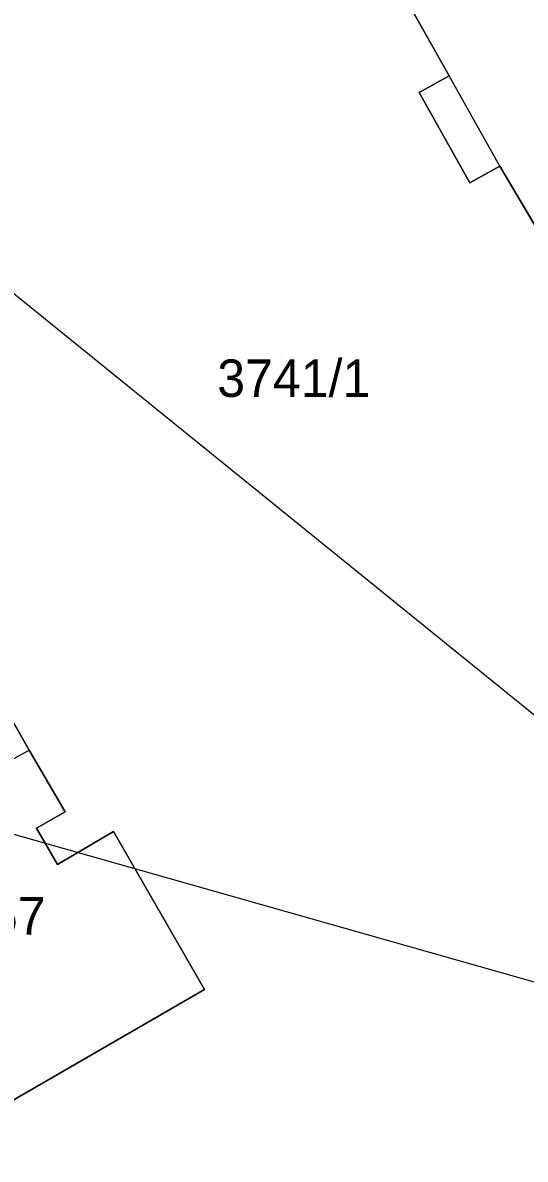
# Model space of a CAD drawing. Extents: x -262715 to -259381, y -1237238 to -1231182.
# Drawn here: x -261758.5 to -261731.6, y -1235210 to -1235149.3 of the extents above; entities that cross this region are included whole.
import ezdxf

# ---------------------------------------------------------------- set-up
doc = ezdxf.new("R2010")
doc.units = 0
for name, color, linetype in [('body_kn', 7, 'Continuous'), ('kladpar_druhypozemkov', 7, 'Continuous'), ('kladpar_hranice', 7, 'Continuous'), ('kladpar_parcelnecisla', 7, 'Continuous'), ('kladpar_plochy', 7, 'Continuous'), ('zappar_hrandruhpozemk', 7, 'Continuous')]:
    doc.layers.add(name, color=color, linetype=linetype)

msp = doc.modelspace()

# ---------------------------------------------------------------- linework, layer by layer
at = {"layer": 'body_kn'}
for p, q in [((-261735.7, -1235152.16), (-261735.7, -1235152.16)), ((-261737.3, -1235153.05), (-261737.3, -1235153.05)), ((-261732.99, -1235156.98), (-261732.99, -1235156.98)), ((-261732.99, -1235156.98), (-261732.99, -1235156.98)), ((-261734.59, -1235157.87), (-261734.59, -1235157.87)), ((-261758.14, -1235188.18), (-261758.14, -1235188.18)), ((-261756.23, -1235191.48), (-261756.23, -1235191.48)), ((-261757.75, -1235192.35), (-261757.75, -1235192.35)), ((-261753.65, -1235192.53), (-261753.65, -1235192.53)), ((-261756.63, -1235194.29), (-261756.63, -1235194.29)), ((-261748.77, -1235200.97), (-261748.77, -1235200.97))]:
    msp.add_line(p, q, dxfattribs=at)
at = {"layer": 'kladpar_druhypozemkov'}
msp.add_line((-261744.72, -1235167.27), (-261744.72, -1235167.27), dxfattribs=at)
at = {"layer": 'kladpar_hranice'}
msp.add_line((-261704.04, -1235208.27), (-261791.33, -1235183.53), dxfattribs=at)
for points in [[(-261741.51, -1235141.83), (-261735.7, -1235152.16), (-261737.3, -1235153.05), (-261734.59, -1235157.87), (-261732.99, -1235156.98), (-261729.72, -1235162.52), (-261704.04, -1235208.27), (-261797.74, -1235132.41)], [(-261722.3, -1235146.24), (-261720.48, -1235149.52), (-261722.12, -1235150.44), (-261718.85, -1235156.32), (-261729.72, -1235162.52), (-261732.99, -1235156.98), (-261734.59, -1235157.87), (-261737.3, -1235153.05), (-261735.7, -1235152.16), (-261741.51, -1235141.83)], [(-261760.24, -1235184.53), (-261758.14, -1235188.18), (-261756.23, -1235191.48), (-261757.75, -1235192.35), (-261756.63, -1235194.29), (-261753.65, -1235192.53), (-261748.77, -1235200.97), (-261764.48, -1235210.05), (-261769.28, -1235201.3), (-261767.52, -1235200.34), (-261770.64, -1235195.01), (-261768.82, -1235194), (-261770.93, -1235190.37), (-261769.99, -1235189.7), (-261760.24, -1235184.53)], [(-261764.48, -1235210.05), (-261748.77, -1235200.97), (-261753.65, -1235192.53), (-261756.63, -1235194.29), (-261757.75, -1235192.35), (-261756.23, -1235191.48), (-261758.14, -1235188.18), (-261760.24, -1235184.53)]]:
    msp.add_lwpolyline(points, dxfattribs=at)
at = {"layer": 'kladpar_plochy'}
for p, q in [((-261741.51, -1235141.83), (-261735.7, -1235152.16)), ((-261735.7, -1235152.16), (-261737.3, -1235153.05)), ((-261737.3, -1235153.05), (-261734.59, -1235157.87)), ((-261734.59, -1235157.87), (-261732.99, -1235156.98)), ((-261732.99, -1235156.98), (-261729.72, -1235162.52)), ((-261758.14, -1235188.18), (-261760.24, -1235184.53)), ((-261756.23, -1235191.48), (-261758.14, -1235188.18)), ((-261757.75, -1235192.35), (-261756.23, -1235191.48)), ((-261756.63, -1235194.29), (-261757.75, -1235192.35)), ((-261753.65, -1235192.53), (-261756.63, -1235194.29)), ((-261748.77, -1235200.97), (-261753.65, -1235192.53)), ((-261764.48, -1235210.05), (-261748.77, -1235200.97))]:
    msp.add_line(p, q, dxfattribs=at)
msp.add_lwpolyline([(-261722.3, -1235146.24), (-261720.48, -1235149.52), (-261722.12, -1235150.44), (-261718.85, -1235156.32), (-261729.72, -1235162.52), (-261732.99, -1235156.98), (-261734.59, -1235157.87), (-261737.3, -1235153.05), (-261735.7, -1235152.16), (-261741.51, -1235141.83)], dxfattribs=at)
msp.add_lwpolyline([(-261760.24, -1235184.53), (-261758.14, -1235188.18), (-261756.23, -1235191.48), (-261757.75, -1235192.35), (-261756.63, -1235194.29), (-261753.65, -1235192.53), (-261748.77, -1235200.97), (-261764.48, -1235210.05), (-261769.28, -1235201.3), (-261767.52, -1235200.34), (-261770.64, -1235195.01), (-261768.82, -1235194), (-261770.93, -1235190.37), (-261769.99, -1235189.7)], close=True, dxfattribs=at)
at = {"layer": 'zappar_hrandruhpozemk'}
for p, q in [((-261732.99, -1235156.98), (-261735.7, -1235152.16)), ((-261768.82, -1235194), (-261758.14, -1235188.18))]:
    msp.add_line(p, q, dxfattribs=at)

# ---------------------------------------------------------------- texts
at = {"layer": 'kladpar_parcelnecisla'}
for s, p in [('3741/1', (-261748.096, -1235169.31)), ('3757', (-261763.223, -1235198.04))]:
    msp.add_text(s, height=2, dxfattribs=at).set_placement(p)

doc.saveas('drawing.dxf')
